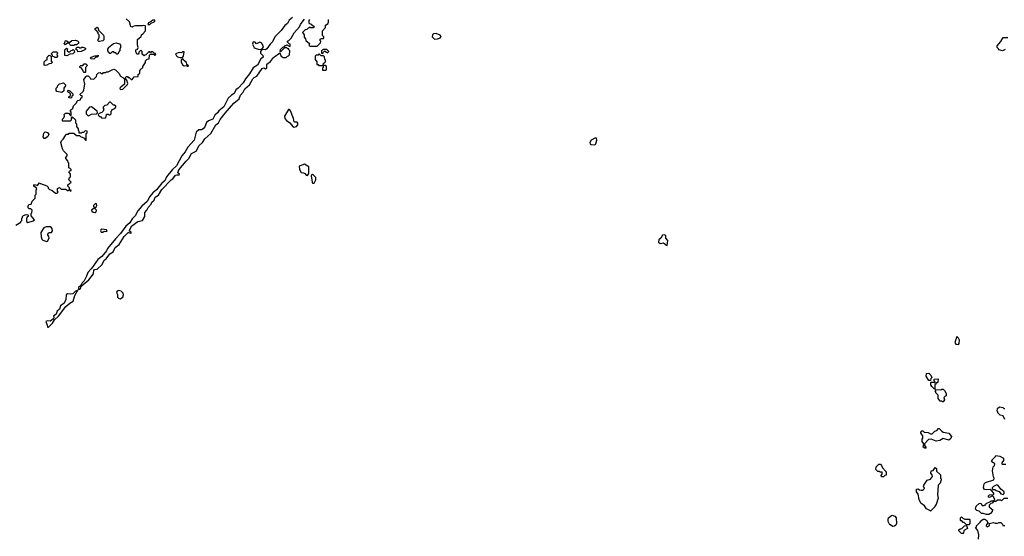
# Model space of a CAD drawing. Extents: x 1861455 to 2058065, y 200073 to 437907.
# Tile 340 of 574: x 1948215 to 1960560, y 344035 to 350514. Entities that reach past the tile are written whole.
import ezdxf

# ---------------------------------------------------------------- set-up
doc = ezdxf.new("R2010")
doc.units = 0

msp = doc.modelspace()

# ---------------------------------------------------------------- linework, layer by layer
at = {"layer": '0CON05XD'}
for points in [[(1951635, 350542), (1951592, 350508), (1951572, 350465), (1951541, 350439), (1951495, 350380), (1951412, 350298), (1951386, 350235), (1951354, 350206), (1951315, 350148), (1951295, 350137), (1951255, 350140), (1951247, 350133), (1951236, 350115), (1951234, 350094), (1951262, 350065), (1951266, 350045), (1951237, 350023), (1951198, 349945), (1951141, 349909), (1951095, 349835), (1951045, 349772), (1951017, 349723), (1950955, 349656), (1950924, 349636), (1950905, 349588), (1950872, 349568), (1950830, 349530), (1950775, 349420), (1950710, 349370), (1950695, 349344), (1950663, 349317), (1950635, 349268), (1950584, 349246), (1950556, 349224), (1950535, 349172), (1950514, 349146), (1950495, 349133), (1950459, 349131), (1950427, 349103), (1950401, 349005), (1950324, 348916), (1950291, 348855), (1950249, 348805), (1950216, 348744), (1950179, 348681), (1950125, 348632), (1950054, 348545), (1950034, 348495), (1949998, 348465), (1949929, 348381), (1949885, 348344), (1949848, 348295), (1949814, 348235), (1949748, 348175), (1949695, 348116), (1949664, 348055), (1949623, 348015), (1949595, 347966), (1949544, 347926), (1949479, 347831), (1949414, 347766), (1949314, 347646), (1949303, 347617), (1949246, 347545), (1949196, 347505), (1949134, 347425), (1949112, 347388), (1949071, 347345), (1949054, 347296), (1949021, 347239), (1948998, 347215), (1948980, 347180), (1948953, 347155), (1948952, 347132), (1948965, 347133), (1948976, 347145), (1948987, 347173), (1949080, 347250), (1949139, 347325), (1949146, 347375), (1949155, 347382), (1949187, 347385), (1949248, 347442), (1949273, 347497), (1949298, 347515), (1949343, 347577), (1949385, 347603), (1949412, 347658), (1949460, 347695), (1949525, 347794), (1949575, 347844), (1949585, 347847), (1949605, 347837), (1949615, 347842), (1949608, 347855), (1949593, 347863), (1949593, 347873), (1949620, 347930), (1949697, 347985), (1949754, 347995), (1949784, 348046)], [(1949373, 349887), (1949395, 349892), (1949415, 349883), (1949458, 349845), (1949478, 349805), (1949508, 349788), (1949528, 349768), (1949530, 349705), (1949481, 349669), (1949470, 349655), (1949475, 349640), (1949507, 349643), (1949565, 349700), (1949570, 349715), (1949560, 349755), (1949540, 349775), (1949542, 349788), (1949555, 349800), (1949565, 349800), (1949575, 349790), (1949588, 349788), (1949613, 349763), (1949625, 349762), (1949652, 349798), (1949698, 349802), (1949700, 349825), (1949720, 349845), (1949720, 349875), (1949730, 349885), (1949730, 349895), (1949745, 349900), (1949760, 349915), (1949760, 349925), (1949790, 349975), (1949792, 349998), (1949815, 350020), (1949838, 350022), (1949842, 350068), (1949855, 350080), (1949895, 350080), (1949905, 350070), (1949920, 350075), (1949918, 350088), (1949902, 350092), (1949885, 350110), (1949865, 350110), (1949855, 350100), (1949845, 350110), (1949835, 350110), (1949798, 350072), (1949785, 350070), (1949775, 350060), (1949752, 350082), (1949750, 350115), (1949735, 350130), (1949710, 350105), (1949710, 350095), (1949698, 350082), (1949682, 350082), (1949670, 350115), (1949670, 350135), (1949690, 350145), (1949698, 350165), (1949690, 350195), (1949690, 350265), (1949738, 350302), (1949740, 350325), (1949760, 350335), (1949790, 350375), (1949790, 350435), (1949765, 350442), (1949753, 350437), (1949665, 350438), (1949635, 350430), (1949625, 350420), (1949610, 350425), (1949590, 350485), (1949550, 350525)], [(1949784, 348046), (1949784, 348096), (1949810, 348125), (1949825, 348159), (1949861, 348199), (1949873, 348225), (1949900, 348250), (1949913, 348287), (1949956, 348315), (1949997, 348383), (1950113, 348505), (1950135, 348520), (1950167, 348563), (1950185, 348570), (1950215, 348568), (1950219, 348575), (1950199, 348595), (1950211, 348629), (1950300, 348740), (1950335, 348772), (1950369, 348835), (1950426, 348864), (1950463, 348937), (1950506, 348975), (1950535, 349019), (1950611, 349085), (1950674, 349196), (1950708, 349222), (1950728, 349262), (1950790, 349340), (1950900, 349465), (1950967, 349523), (1950984, 349566), (1951017, 349605), (1951038, 349645), (1951095, 349695), (1951139, 349771), (1951155, 349789), (1951188, 349805), (1951255, 349902), (1951275, 349909), (1951295, 349898), (1951314, 349906), (1951314, 349955), (1951360, 349990), (1951395, 350040), (1951475, 350100), (1951492, 350052), (1951505, 350050), (1951515, 350040), (1951555, 350040), (1951572, 350058), (1951585, 350060), (1951598, 350072), (1951600, 350125), (1951590, 350135), (1951588, 350148), (1951575, 350150), (1951565, 350160), (1951535, 350160), (1951485, 350110), (1951480, 350115), (1951485, 350140), (1951515, 350170), (1951528, 350172), (1951545, 350190), (1951555, 350190), (1951565, 350200), (1951595, 350180), (1951608, 350182), (1951608, 350208), (1951592, 350212), (1951572, 350232), (1951572, 350245), (1951588, 350252), (1951618, 350282), (1951655, 350350), (1951724, 350426), (1951737, 350455), (1951758, 350482), (1951785, 350520)], [(1949822, 350452), (1949845, 350452), (1949865, 350470), (1949902, 350485), (1949910, 350495), (1949908, 350508), (1949884, 350506), (1949865, 350490), (1949830, 350475), (1949822, 350452)], [(1951850, 350515), (1951840, 350505), (1951842, 350472), (1951855, 350460), (1951868, 350458), (1951882, 350442), (1951898, 350438), (1951910, 350425), (1951895, 350410), (1951865, 350410), (1951855, 350420), (1951845, 350410), (1951832, 350408), (1951815, 350390), (1951792, 350388), (1951760, 350355), (1951780, 350325), (1951780, 350295), (1951800, 350275), (1951802, 350252), (1951850, 350215), (1951842, 350192), (1951855, 350180), (1951945, 350180), (1951988, 350222), (1951990, 350245), (1951980, 350255), (1951982, 350268), (1951995, 350280), (1952025, 350280), (1952030, 350285), (1952028, 350298), (1952010, 350315), (1952010, 350375), (1952050, 350415), (1952050, 350445), (1952082, 350465), (1952086, 350486), (1952087, 350515)], [(1949205, 350240), (1949190, 350255), (1949202, 350268), (1949210, 350295), (1949210, 350325), (1949200, 350335), (1949200, 350355), (1949178, 350378), (1949160, 350385), (1949160, 350405), (1949185, 350420), (1949200, 350405), (1949202, 350382), (1949265, 350320), (1949270, 350305), (1949268, 350262), (1949255, 350250), (1949215, 350242), (1949205, 350240)], [(1948895, 350190), (1948855, 350190), (1948842, 350202), (1948835, 350220), (1948815, 350220), (1948785, 350200), (1948770, 350215), (1948780, 350225), (1948785, 350250), (1948805, 350250), (1948825, 350230), (1948845, 350230), (1948868, 350252), (1948915, 350258), (1948938, 350248), (1948950, 350235), (1948950, 350215), (1948925, 350200), (1948905, 350200), (1948895, 350190)], [(1953415, 350270), (1953455, 350272), (1953490, 350285), (1953490, 350295), (1953500, 350305), (1953488, 350318), (1953435, 350342), (1953405, 350336), (1953392, 350325), (1953388, 350298), (1953415, 350270)], [(1960569, 350141), (1960537, 350123), (1960490, 350135), (1960488, 350148), (1960470, 350165), (1960470, 350185), (1960518, 350242), (1960545, 350290), (1960605, 350290)], [(1948805, 350060), (1948780, 350065), (1948780, 350135), (1948802, 350158), (1948820, 350145), (1948810, 350135), (1948810, 350125), (1948825, 350110), (1948845, 350110), (1948862, 350128), (1948875, 350130), (1948885, 350140), (1948898, 350128), (1948900, 350105), (1948880, 350085), (1948845, 350080), (1948815, 350064), (1948805, 350060)], [(1948942, 350112), (1948938, 350128), (1948920, 350145), (1948922, 350158), (1948935, 350170), (1948955, 350170), (1948965, 350160), (1948985, 350160), (1948995, 350170), (1949005, 350170), (1949038, 350158), (1949040, 350145), (1949030, 350135), (1948985, 350113), (1948942, 350112)], [(1949445, 350080), (1949432, 350082), (1949418, 350098), (1949405, 350100), (1949395, 350110), (1949375, 350110), (1949355, 350090), (1949345, 350090), (1949320, 350125), (1949320, 350145), (1949330, 350155), (1949330, 350165), (1949390, 350215), (1949425, 350222), (1949465, 350210), (1949480, 350195), (1949480, 350165), (1949470, 350145), (1949470, 350125), (1949462, 350118), (1949445, 350080)], [(1951235, 350142), (1951258, 350152), (1951270, 350175), (1951250, 350220), (1951225, 350230), (1951185, 350213), (1951165, 350232), (1951144, 350236), (1951134, 350205), (1951155, 350167), (1951165, 350157), (1951205, 350143), (1951235, 350142)], [(1952015, 350090), (1952022, 350108), (1952035, 350120), (1952045, 350120), (1952075, 350100), (1952090, 350115), (1952065, 350140), (1952025, 350140), (1952000, 350125), (1952000, 350095), (1952015, 350090)], [(1948535, 349940), (1948520, 349945), (1948520, 349985), (1948542, 350008), (1948558, 350012), (1948560, 350045), (1948585, 350070), (1948610, 350055), (1948610, 349995), (1948620, 349985), (1948620, 349975), (1948610, 349965), (1948585, 349960), (1948555, 349944), (1948535, 349940)], [(1948675, 350040), (1948655, 350040), (1948645, 350050), (1948632, 350052), (1948628, 350068), (1948612, 350082), (1948612, 350088), (1948635, 350110), (1948675, 350110), (1948688, 350098), (1948680, 350075), (1948690, 350065), (1948690, 350055), (1948675, 350040)], [(1949145, 350020), (1949112, 350022), (1949100, 350035), (1949110, 350045), (1949155, 350060), (1949185, 350060), (1949198, 350068), (1949200, 350055), (1949188, 350042), (1949165, 350040), (1949145, 350020)], [(1950225, 350038), (1950255, 350040), (1950270, 350055), (1950275, 350110), (1950255, 350110), (1950245, 350100), (1950215, 350104), (1950170, 350085), (1950179, 350059), (1950195, 350046), (1950225, 350038)], [(1950325, 349930), (1950330, 349935), (1950312, 349952), (1950307, 349977), (1950270, 350005), (1950265, 350020), (1950255, 350020), (1950240, 350005), (1950240, 349985), (1950256, 349946), (1950275, 349936), (1950305, 349940), (1950315, 349930), (1950325, 349930)], [(1952055, 349880), (1952060, 349885), (1952060, 349925), (1952045, 349940), (1952020, 349940), (1952022, 349968), (1952038, 349972), (1952050, 349985), (1952050, 350005), (1952040, 350015), (1952038, 350048), (1952025, 350060), (1951995, 350060), (1951975, 350080), (1951965, 350080), (1951955, 350070), (1951932, 350068), (1951920, 350055), (1951920, 350015), (1951940, 349985), (1951942, 349952), (1951955, 349950), (1951965, 349940), (1952020, 349940), (1952020, 349915), (1952010, 349905), (1952012, 349882), (1952055, 349880)], [(1948165, 347936), (1948230, 347975), (1948230, 347985), (1948240, 347995), (1948240, 348025), (1948250, 348035), (1948250, 348045), (1948263, 348057), (1948295, 348070), (1948320, 348065), (1948320, 348045), (1948310, 348040), (1948300, 348015), (1948302, 347982), (1948315, 347972), (1948385, 347990), (1948400, 348005), (1948360, 348055), (1948360, 348085), (1948367, 348093), (1948370, 348125), (1948355, 348140), (1948335, 348140), (1948320, 348155), (1948320, 348175), (1948330, 348195), (1948358, 348202), (1948372, 348238), (1948410, 348275), (1948410, 348315), (1948420, 348325), (1948422, 348375), (1948430, 348395), (1948390, 348425), (1948390, 348435), (1948402, 348448), (1948428, 348438), (1948435, 348430), (1948465, 348470), (1948475, 348460), (1948555, 348430), (1948570, 348415), (1948572, 348402), (1948590, 348385), (1948618, 348378), (1948665, 348340), (1948685, 348340), (1948698, 348352), (1948690, 348365), (1948690, 348395), (1948715, 348410), (1948735, 348390), (1948795, 348390), (1948815, 348370), (1948825, 348370), (1948835, 348380), (1948840, 348375), (1948855, 348360), (1948860, 348375), (1948840, 348380), (1948840, 348405), (1948820, 348425), (1948820, 348445), (1948860, 348475), (1948832, 348505), (1948840, 348535), (1948850, 348545), (1948850, 348575), (1948830, 348605), (1948842, 348618), (1948858, 348622), (1948860, 348635), (1948848, 348648), (1948830, 348655), (1948830, 348715), (1948823, 348723), (1948820, 348745), (1948792, 348775), (1948793, 348787), (1948810, 348805), (1948810, 348825), (1948765, 348870), (1948750, 348895), (1948732, 348975), (1948740, 348995), (1948760, 349015), (1948787, 349063), (1948802, 349078), (1948825, 349080), (1948835, 349090), (1948895, 349090), (1948925, 349060), (1948965, 349060), (1948975, 349050), (1949028, 349028), (1949032, 349012), (1949045, 349000), (1949050, 349005), (1949050, 349085), (1949060, 349095), (1949060, 349115), (1949035, 349120), (1949015, 349100), (1948995, 349100), (1948985, 349090), (1948962, 349092), (1948960, 349115), (1948950, 349125), (1948950, 349145), (1948930, 349175), (1948930, 349205), (1948920, 349215), (1948920, 349255), (1948895, 349280), (1948885, 349280), (1948875, 349290), (1948862, 349288), (1948860, 349255), (1948848, 349242), (1948755, 349240), (1948750, 349245), (1948753, 349267), (1948770, 349285), (1948778, 349305), (1948773, 349327), (1948788, 349342), (1948825, 349340), (1948852, 349312), (1948858, 349312), (1948860, 349355), (1948850, 349365), (1948852, 349378), (1948880, 349405), (1948890, 349435), (1948930, 349475), (1948932, 349488), (1948945, 349500), (1948975, 349510), (1948982, 349528), (1948998, 349542), (1948998, 349558), (1948982, 349562), (1948970, 349575), (1949010, 349615), (1949017, 349633), (1949032, 349705), (1949018, 349765), (1949047, 349803), (1949055, 349810), (1949075, 349808), (1949100, 349785), (1949102, 349772), (1949145, 349770), (1949178, 349802), (1949180, 349825), (1949202, 349848), (1949225, 349850), (1949235, 349840), (1949255, 349840), (1949265, 349850), (1949295, 349850), (1949305, 349860), (1949325, 349860), (1949373, 349887)], [(1949035, 349850), (1949025, 349850), (1949013, 349863), (1949000, 349895), (1948985, 349910), (1948970, 349915), (1948970, 349925), (1948982, 349938), (1949005, 349940), (1949025, 349960), (1949045, 349960), (1949060, 349945), (1949058, 349932), (1949040, 349915), (1949040, 349855), (1949035, 349850)], [(1948745, 349600), (1948680, 349615), (1948670, 349625), (1948670, 349655), (1948688, 349672), (1948692, 349688), (1948715, 349710), (1948765, 349720), (1948788, 349698), (1948790, 349685), (1948770, 349655), (1948768, 349622), (1948745, 349600)], [(1948855, 349530), (1948830, 349535), (1948830, 349545), (1948850, 349565), (1948850, 349585), (1948838, 349598), (1948825, 349600), (1948812, 349612), (1948825, 349630), (1948835, 349620), (1948845, 349620), (1948880, 349585), (1948880, 349565), (1948870, 349555), (1948868, 349542), (1948855, 349530)], [(1949075, 349310), (1949085, 349312), (1949115, 349330), (1949178, 349332), (1949190, 349345), (1949188, 349368), (1949115, 349422), (1949090, 349415), (1949050, 349365), (1949050, 349335), (1949075, 349310)], [(1949285, 349280), (1949300, 349295), (1949302, 349328), (1949325, 349330), (1949335, 349320), (1949348, 349322), (1949360, 349335), (1949360, 349365), (1949370, 349375), (1949372, 349388), (1949408, 349402), (1949420, 349415), (1949418, 349428), (1949405, 349440), (1949392, 349442), (1949355, 349480), (1949342, 349478), (1949308, 349442), (1949282, 349438), (1949260, 349415), (1949260, 349405), (1949270, 349395), (1949260, 349365), (1949245, 349350), (1949212, 349338), (1949200, 349325), (1949202, 349312), (1949215, 349300), (1949228, 349298), (1949242, 349282), (1949285, 349280)], [(1951657, 349167), (1951685, 349174), (1951704, 349195), (1951703, 349215), (1951695, 349229), (1951665, 349227), (1951655, 349232), (1951647, 349275), (1951610, 349370), (1951597, 349387), (1951585, 349387), (1951536, 349305), (1951540, 349275), (1951560, 349250), (1951602, 349222), (1951635, 349178), (1951657, 349167)], [(1948535, 349022), (1948520, 349025), (1948508, 349045), (1948518, 349092), (1948535, 349108), (1948565, 349098), (1948578, 349075), (1948569, 349051), (1948535, 349022)], [(1955425, 348944), (1955439, 348955), (1955451, 349005), (1955445, 349030), (1955435, 349034), (1955381, 349005), (1955364, 348975), (1955367, 348957), (1955378, 348948), (1955425, 348944)], [(1951825, 348562), (1951842, 348585), (1951840, 348670), (1951785, 348702), (1951717, 348675), (1951725, 348636), (1951745, 348598), (1951775, 348593), (1951790, 348585), (1951805, 348565), (1951825, 348562)], [(1951905, 348464), (1951927, 348505), (1951928, 348535), (1951900, 348565), (1951885, 348572), (1951874, 348566), (1951870, 348555), (1951880, 348475), (1951885, 348464), (1951905, 348464)], [(1949162, 348098), (1949175, 348103), (1949179, 348125), (1949158, 348145), (1949158, 348155), (1949175, 348166), (1949183, 348185), (1949177, 348205), (1949165, 348209), (1949142, 348185), (1949141, 348171), (1949152, 348155), (1949150, 348150), (1949116, 348125), (1949121, 348111), (1949135, 348101), (1949162, 348098)], [(1948555, 347734), (1948565, 347738), (1948584, 347775), (1948581, 347795), (1948568, 347815), (1948570, 347835), (1948585, 347844), (1948613, 347845), (1948624, 347865), (1948622, 347895), (1948605, 347918), (1948545, 347916), (1948518, 347905), (1948479, 347845), (1948482, 347792), (1948492, 347762), (1948505, 347750), (1948555, 347734)], [(1949255, 347850), (1949275, 347862), (1949305, 347858), (1949312, 347865), (1949305, 347877), (1949245, 347886), (1949232, 347878), (1949227, 347865), (1949235, 347850), (1949255, 347850)], [(1956335, 347684), (1956340, 347745), (1956315, 347775), (1956317, 347807), (1956295, 347814), (1956275, 347811), (1956255, 347775), (1956228, 347755), (1956226, 347725), (1956245, 347709), (1956285, 347717), (1956325, 347685), (1956335, 347684)], [(1948575, 346660), (1948625, 346708), (1948650, 346750), (1948700, 346795), (1948794, 346916), (1948845, 346961), (1948886, 346985), (1948906, 347054), (1948945, 347120), (1948912, 347105), (1948880, 347075), (1948855, 347071), (1948815, 347077), (1948797, 347063), (1948793, 347007), (1948772, 346958), (1948728, 346925), (1948713, 346885), (1948685, 346858), (1948671, 346819), (1948638, 346795), (1948642, 346785), (1948638, 346762), (1948595, 346732), (1948565, 346738), (1948542, 346728), (1948561, 346685), (1948565, 346660), (1948575, 346660)], [(1949475, 347014), (1949509, 347035), (1949516, 347065), (1949512, 347085), (1949485, 347109), (1949455, 347116), (1949435, 347111), (1949427, 347095), (1949442, 347065), (1949443, 347035), (1949452, 347022), (1949475, 347014)], [(1959985, 346442), (1959996, 346455), (1959999, 346495), (1959985, 346522), (1959965, 346540), (1959939, 346465), (1959954, 346444), (1959985, 346442)], [(1959635, 345990), (1959615, 345990), (1959605, 346000), (1959582, 346045), (1959583, 346077), (1959615, 346080), (1959640, 346055), (1959650, 346025), (1959640, 346015), (1959635, 345990)], [(1959685, 345880), (1959650, 345915), (1959640, 345935), (1959640, 345965), (1959645, 345970), (1959675, 345970), (1959688, 345962), (1959690, 345975), (1959680, 345985), (1959682, 346008), (1959725, 346010), (1959730, 346005), (1959728, 345972), (1959718, 345962), (1959702, 345958), (1959700, 345945), (1959690, 345935), (1959690, 345885), (1959685, 345880)], [(1959795, 345720), (1959785, 345720), (1959775, 345730), (1959755, 345730), (1959730, 345765), (1959730, 345805), (1959700, 345835), (1959700, 345845), (1959690, 345855), (1959700, 345865), (1959702, 345878), (1959765, 345872), (1959775, 345880), (1959795, 345880), (1959810, 345865), (1959830, 345825), (1959830, 345795), (1959815, 345790), (1959800, 345775), (1959810, 345745), (1959795, 345720)], [(1960565, 345500), (1960547, 345547), (1960510, 345555), (1960480, 345585), (1960480, 345595), (1960470, 345605), (1960473, 345637), (1960482, 345648), (1960505, 345657), (1960542, 345652), (1960555, 345640), (1960568, 345638)], [(1959575, 345140), (1959565, 345140), (1959542, 345155), (1959550, 345195), (1959530, 345225), (1959530, 345255), (1959540, 345265), (1959540, 345295), (1959525, 345310), (1959513, 345335), (1959513, 345345), (1959525, 345357), (1959537, 345357), (1959555, 345340), (1959605, 345338), (1959635, 345320), (1959655, 345320), (1959690, 345355), (1959715, 345362), (1959734, 345386), (1959745, 345388), (1959775, 345352), (1959795, 345340), (1959865, 345330), (1959898, 345285), (1959889, 345261), (1959865, 345242), (1959795, 345260), (1959750, 345235), (1959705, 345228), (1959643, 345253), (1959611, 345249), (1959560, 345195), (1959560, 345175), (1959578, 345155), (1959580, 345145), (1959575, 345140)], [(1959045, 344780), (1959025, 344780), (1959010, 344795), (1959030, 344815), (1959028, 344838), (1959005, 344840), (1958995, 344850), (1958975, 344850), (1958950, 344875), (1958952, 344908), (1958985, 344940), (1959008, 344938), (1959020, 344925), (1959032, 344892), (1959080, 344845), (1959078, 344802), (1959062, 344798), (1959045, 344780)], [(1960605, 344510), (1960555, 344510), (1960525, 344480), (1960515, 344490), (1960475, 344490), (1960455, 344470), (1960425, 344470), (1960408, 344452), (1960392, 344448), (1960370, 344425), (1960370, 344405), (1960420, 344365), (1960410, 344355), (1960410, 344345), (1960385, 344320), (1960365, 344310), (1960335, 344308), (1960295, 344320), (1960275, 344320), (1960245, 344350), (1960215, 344360), (1960200, 344375), (1960208, 344415), (1960245, 344448), (1960265, 344450), (1960282, 344422), (1960305, 344420), (1960315, 344430), (1960328, 344432), (1960332, 344448), (1960385, 344470), (1960395, 344480), (1960425, 344480), (1960438, 344492), (1960440, 344505), (1960430, 344515), (1960428, 344528), (1960415, 344540), (1960405, 344540), (1960375, 344520), (1960360, 344525), (1960360, 344545), (1960373, 344557), (1960425, 344560), (1960430, 344565), (1960428, 344578), (1960400, 344610), (1960381, 344621), (1960335, 344618), (1960313, 344623), (1960298, 344645), (1960308, 344692), (1960325, 344712), (1960428, 344742), (1960432, 344765), (1960425, 344780), (1960412, 344855), (1960422, 344905), (1960437, 344923), (1960440, 344945), (1960400, 344975), (1960410, 344985), (1960410, 344995), (1960450, 345035), (1960455, 345050), (1960505, 345040), (1960550, 345015), (1960550, 344985), (1960530, 344955), (1960530, 344945), (1960535, 344940), (1960578, 344938)], [(1959635, 344350), (1959628, 344358), (1959585, 344378), (1959559, 344419), (1959515, 344450), (1959493, 344495), (1959482, 344565), (1959460, 344595), (1959460, 344625), (1959475, 344630), (1959497, 344617), (1959516, 344614), (1959535, 344613), (1959549, 344621), (1959558, 344635), (1959548, 344665), (1959550, 344675), (1959595, 344740), (1959635, 344750), (1959658, 344785), (1959657, 344807), (1959638, 344828), (1959642, 344858), (1959668, 344862), (1959695, 344900), (1959708, 344885), (1959712, 344852), (1959760, 344805), (1959760, 344765), (1959770, 344755), (1959770, 344745), (1959757, 344703), (1959730, 344675), (1959722, 344555), (1959732, 344515), (1959707, 344433), (1959690, 344415), (1959690, 344405), (1959635, 344350)], [(1960545, 344558), (1960559, 344571), (1960559, 344595), (1960518, 344628), (1960485, 344673), (1960465, 344680), (1960425, 344660), (1960410, 344645), (1960412, 344622), (1960442, 344622), (1960458, 344608), (1960495, 344598), (1960515, 344567), (1960545, 344558)], [(1959158, 344158), (1959135, 344180), (1959125, 344180), (1959103, 344223), (1959102, 344245), (1959110, 344265), (1959145, 344298), (1959155, 344300), (1959187, 344287), (1959206, 344266), (1959207, 344195), (1959200, 344175), (1959185, 344162), (1959158, 344158)], [(1960115, 344180), (1960085, 344180), (1960055, 344210), (1960045, 344210), (1960028, 344228), (1960015, 344230), (1960010, 344235), (1960012, 344268), (1960025, 344280), (1960042, 344262), (1960065, 344250), (1960125, 344250), (1960130, 344245), (1960130, 344195), (1960115, 344180)], [(1960238, 343998), (1960240, 344055), (1960227, 344107), (1960200, 344145), (1960210, 344155), (1960210, 344165), (1960260, 344215), (1960260, 344225), (1960295, 344250), (1960315, 344250), (1960340, 344235), (1960352, 344205), (1960336, 344184), (1960332, 344165), (1960344, 344154), (1960372, 344165), (1960376, 344176), (1960370, 344195), (1960385, 344202), (1960425, 344208), (1960445, 344200), (1960475, 344200), (1960495, 344210), (1960515, 344210), (1960538, 344188), (1960542, 344172), (1960565, 344170)], [(1960045, 344070), (1960022, 344072), (1959992, 344102), (1959990, 344115), (1960005, 344130), (1960028, 344132), (1960062, 344168), (1960085, 344170), (1960100, 344135), (1960052, 344108), (1960050, 344075), (1960045, 344070)]]:
    msp.add_lwpolyline(points, dxfattribs=at)

doc.saveas('drawing.dxf')
